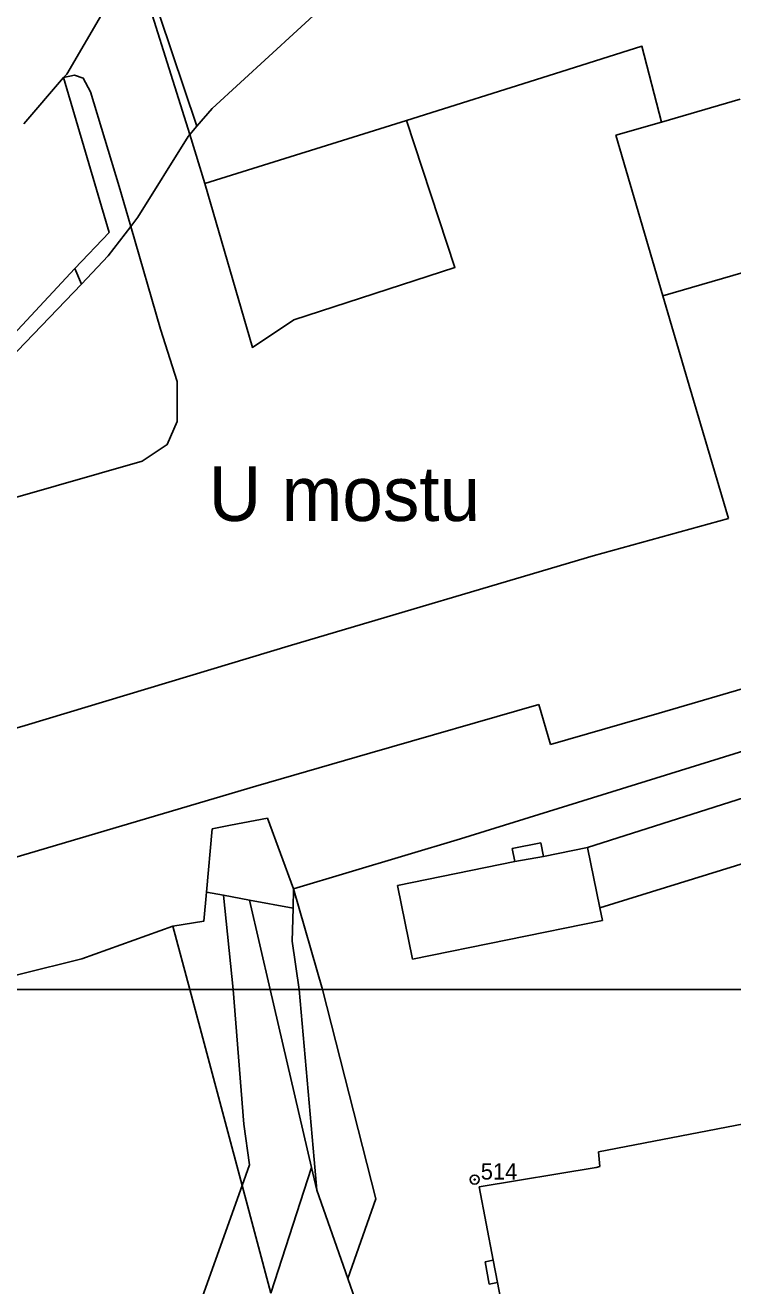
# Model space of a CAD drawing. Extents: x -493753 to -49290, y -1127285 to -112654.
# Drawn here: x -493575.9 to -493511.1, y -1127027.2 to -1126911.6 of the extents above; entities that cross this region are included whole.
import ezdxf

# ---------------------------------------------------------------- set-up
doc = ezdxf.new("R2010")
doc.units = 0
for name, color, linetype in [('Vrstva 11', 7, 'Continuous'), ('Vrstva 45', 7, 'Continuous'), ('Vrstva 5', 7, 'Continuous'), ('Vrstva 60', 7, 'Continuous'), ('Vrstva 63', 7, 'Continuous')]:
    doc.layers.add(name, color=color, linetype=linetype)

msp = doc.modelspace()

# ---------------------------------------------------------------- linework, layer by layer
at = {"layer": 'Vrstva 11'}
for p, q in [((-493517.49, -1126936.4), (-493506.05, -1126933.05)), ((-493511.48, -1126956.81), (-493515.07, -1126944.63))]:
    msp.add_line(p, q, dxfattribs=at)
for points in [[(-493560.85, -1126921.62), (-493566.18, -1126904.59)], [(-493565.87, -1126903.92), (-493560.18, -1126920.84)], [(-493543.21, -1126904.9), (-493558.8, -1126919.22)], [(-493568.72, -1126910.26), (-493572.12, -1126916.06)], [(-493540.97, -1126920.33), (-493528, -1126916.22), (-493519.41, -1126913.51), (-493517.6, -1126920.47)], [(-493576.06, -1126920.62), (-493572.42, -1126916.39)], [(-493572.12, -1126916.06), (-493572.42, -1126916.39)], [(-493572.42, -1126916.39), (-493571.39, -1126916.18), (-493570.6, -1126916.44), (-493569.95, -1126917.69), (-493567.32, -1126926.37), (-493566.25, -1126930.03)], [(-493572.42, -1126916.39), (-493568.24, -1126930.58), (-493571.36, -1126933.88)], [(-493558.8, -1126919.22), (-493560.18, -1126920.84)], [(-493560.18, -1126920.84), (-493560.85, -1126921.62)], [(-493559.45, -1126926.11), (-493540.97, -1126920.33)], [(-493540.97, -1126920.33), (-493536.54, -1126933.8), (-493551.31, -1126938.59), (-493555.1, -1126941.13), (-493559.45, -1126926.11)], [(-493561, -1126921.79), (-493565.61, -1126929.18)], [(-493560.85, -1126921.62), (-493561, -1126921.79)], [(-493559.45, -1126926.11), (-493560.85, -1126921.62)], [(-493565.61, -1126929.18), (-493566.25, -1126930.03)], [(-493566.25, -1126930.03), (-493563.51, -1126939.46), (-493561.99, -1126944.24), (-493561.99, -1126947.93), (-493562.91, -1126950.03), (-493565.21, -1126951.54), (-493577.04, -1126954.96), (-493591.11, -1126959.17), (-493601.19, -1126965.03)], [(-493566.25, -1126930.03), (-493568.33, -1126932.74)], [(-493568.33, -1126932.74), (-493570.76, -1126935.32)], [(-493571.36, -1126933.88), (-493585.89, -1126949.48), (-493595.05, -1126959.33), (-493597.02, -1126961.68)], [(-493570.76, -1126935.32), (-493571.36, -1126933.88)], [(-493597.02, -1126961.68), (-493593.85, -1126959.16), (-493582.48, -1126947.52), (-493570.76, -1126935.32)], [(-493523.87, -1126960.23), (-493511.48, -1126956.81)], [(-493551.52, -1126968.41), (-493523.87, -1126960.23)], [(-493575.91, -1126975.8), (-493551.52, -1126968.41)], [(-493528.86, -1126973.87), (-493544.34, -1126978.34)], [(-493527.79, -1126977.53), (-493528.86, -1126973.87)], [(-493517.82, -1126974.66), (-493527.79, -1126977.53)], [(-493524.38, -1126986.98), (-493496.3, -1126978.01), (-493487.06, -1126974.42)], [(-493606.37, -1126984.69), (-493575.91, -1126975.8)], [(-493536.04, -1126986.19), (-493506.03, -1126976.85)], [(-493544.34, -1126978.34), (-493554.78, -1126981.35)], [(-493554.78, -1126981.35), (-493579.38, -1126988.64)], [(-493557.11, -1126984.93), (-493553.71, -1126984.28)], [(-493551.34, -1126990.77), (-493553.71, -1126984.28)], [(-493558.8, -1126985.25), (-493559.32, -1126991.07)], [(-493558.8, -1126985.25), (-493557.11, -1126984.93)], [(-493551.34, -1126990.77), (-493536.04, -1126986.19)], [(-493531.31, -1126987.07), (-493528.68, -1126986.54)], [(-493531.06, -1126988.27), (-493531.31, -1126987.07)], [(-493528.68, -1126986.54), (-493528.42, -1126987.81)], [(-493528.42, -1126987.81), (-493524.38, -1126986.98)], [(-493524.38, -1126986.98), (-493523.25, -1126992.52)], [(-493531.06, -1126988.27), (-493528.42, -1126987.81)], [(-493506.09, -1126987.19), (-493523.25, -1126992.52)], [(-493541.8, -1126990.47), (-493531.06, -1126988.27)], [(-493540.42, -1126997.22), (-493541.8, -1126990.47)], [(-493562.38, -1126994.2), (-493559.56, -1126993.74), (-493559.32, -1126991.07)], [(-493559.32, -1126991.07), (-493557.76, -1126991.36)], [(-493556.87, -1127000), (-493557.76, -1126991.36)], [(-493557.76, -1126991.36), (-493555.36, -1126991.81)], [(-493551.38, -1126992.54), (-493551.34, -1126990.77)], [(-493548.68, -1127000), (-493551.34, -1126990.77)], [(-493553.46, -1127000), (-493555.36, -1126991.81)], [(-493555.36, -1126991.81), (-493551.38, -1126992.54)], [(-493551.38, -1126992.54), (-493551.46, -1126995.56), (-493550.81, -1127000)], [(-493523.25, -1126992.52), (-493523.02, -1126993.66)], [(-493523.02, -1126993.66), (-493540.42, -1126997.22)], [(-493582.08, -1127000), (-493570.73, -1126997.19), (-493562.38, -1126994.2)], [(-493560.84, -1127000), (-493562.38, -1126994.2)], [(-493556.05, -1127017.96), (-493560.84, -1127000)], [(-493555.9, -1127012.34), (-493556.87, -1127000)], [(-493549.69, -1127016.33), (-493553.46, -1127000)], [(-493550.81, -1127000), (-493549.45, -1127015.57)], [(-493543.79, -1127019.2), (-493548.68, -1127000)], [(-493555.38, -1127016.07), (-493555.9, -1127012.34)], [(-493508.33, -1127011.97), (-493523.38, -1127014.87)], [(-493549.45, -1127015.57), (-493549.21, -1127018.4)], [(-493523.38, -1127014.87), (-493523.27, -1127016.21)], [(-493556.05, -1127017.96), (-493555.38, -1127016.07)], [(-493553.42, -1127027.85), (-493549.69, -1127016.33)], [(-493549.21, -1127018.4), (-493549.69, -1127016.33)], [(-493523.59, -1127016.32), (-493534.33, -1127018.09)], [(-493523.27, -1127016.21), (-493523.59, -1127016.32)], [(-493562.42, -1127035.84), (-493556.05, -1127017.96)], [(-493553.42, -1127027.85), (-493556.05, -1127017.96)], [(-493534.33, -1127018.09), (-493533.04, -1127024.82)], [(-493549.21, -1127018.4), (-493546.37, -1127026.49)], [(-493546.37, -1127026.49), (-493543.79, -1127019.2)], [(-493533.04, -1127024.82), (-493533.78, -1127024.96)], [(-493533.78, -1127024.96), (-493533.39, -1127027)], [(-493533.04, -1127024.82), (-493532.65, -1127026.86)], [(-493543.11, -1127035.78), (-493546.37, -1127026.49)], [(-493533.39, -1127027), (-493532.65, -1127026.86)], [(-493532.65, -1127026.86), (-493531.33, -1127033.7)]]:
    msp.add_lwpolyline(points, dxfattribs=at)
at = {"layer": 'Vrstva 5'}
for p, q in [((-493517.6, -1126920.47), (-493510.39, -1126918.36)), ((-493521.8, -1126921.68), (-493517.6, -1126920.47)), ((-493500.47, -1126969.56), (-493517.82, -1126974.66))]:
    msp.add_line(p, q, dxfattribs=at)
for points in [[(-493521.8, -1126921.68), (-493517.49, -1126936.4)], [(-493517.49, -1126936.4), (-493515.07, -1126944.63)]]:
    msp.add_lwpolyline(points, dxfattribs=at)
at = {"layer": 'Vrstva 60'}
for points in [[(-493659.148, -1127000), (-493125, -1127000), (-493125, -1126587.478)], [(-493125, -1127069.371), (-493125, -1127000), (-493659.148, -1127000)]]:
    msp.add_lwpolyline(points, dxfattribs=at)
at = {"layer": 'Vrstva 63'}
for radius in [0.412, 0.05]:
    msp.add_circle((-493534.73, -1127017.42), radius, dxfattribs=at)

# ---------------------------------------------------------------- texts
at = {"layer": 'Vrstva 45'}
msp.add_text('U mostu', height=4.999, dxfattribs=at).set_placement((-493559.112, -1126957.04))
at = {"layer": 'Vrstva 63'}
msp.add_text(' 514', height=1.5, dxfattribs=at).set_placement((-493534.73, -1127017.42))

doc.saveas('drawing.dxf')
